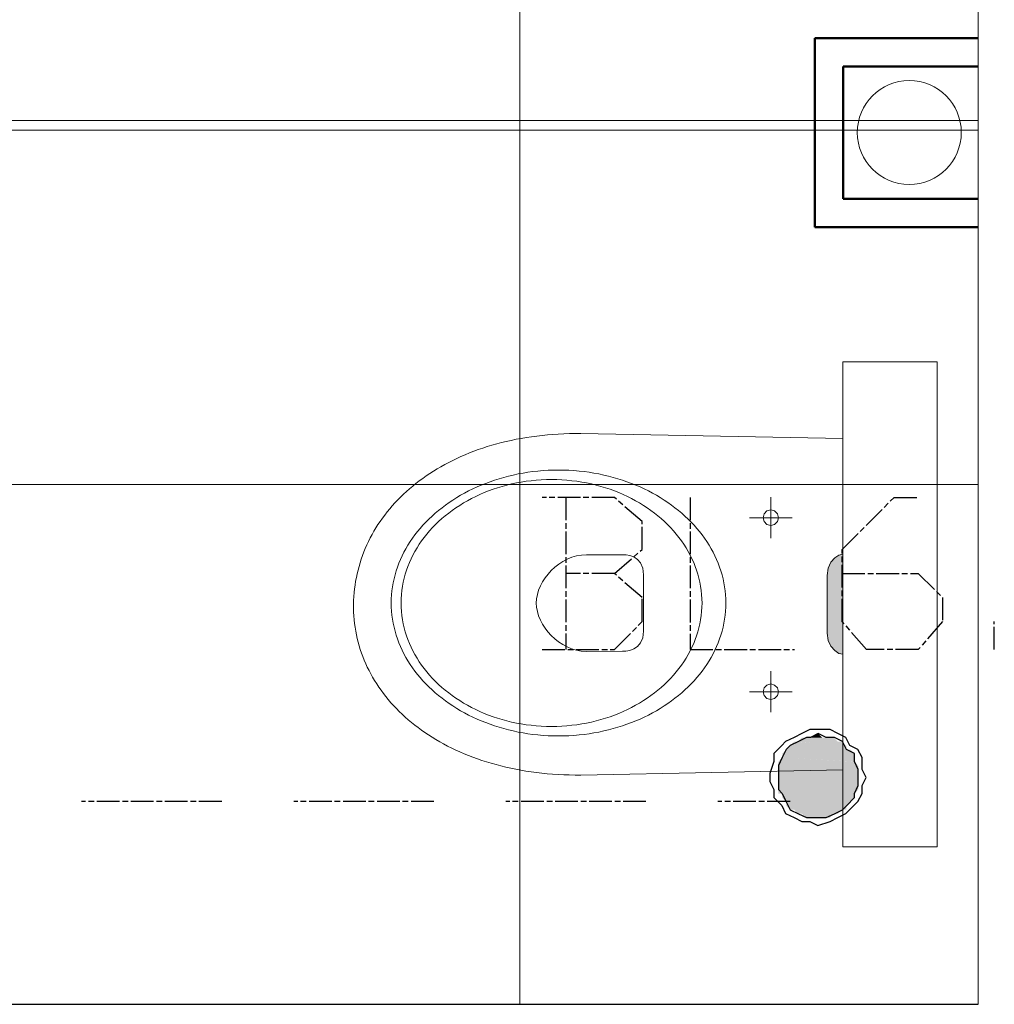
# Model space of a CAD drawing. Header units: millimetres. Extents: x -523 to 1404227, y -783705 to 1038705.
# Tile 471 of 508: x 909669 to 910700, y 219430 to 220472. Entities that reach past the tile are written whole.
import ezdxf

# ---------------------------------------------------------------- set-up
doc = ezdxf.new("R2010")
doc.units = ezdxf.units.MM
doc.linetypes.add('ACAD_ISO08W100', pattern=[36, 24, -3, 6, -3])
doc.layers.add('!!ELEKTRYKA', color=7, linetype='Continuous')

msp = doc.modelspace()

# ---------------------------------------------------------------- hatches: boundary and pattern name
at = {"layer": '!!ELEKTRYKA', "lineweight": 18}
h = msp.add_hatch(color=252, dxfattribs=at)
h.dxf.hatch_style = 1
h.paths.add_polyline_path([(910522.98, 219822.77), (910524.07, 219815.05), (910526.92, 219808.84), (910530.86, 219804.24), (910535.24, 219801.38), (910539.39, 219800.37), (910539.39, 219906.31), (910535.24, 219905.29), (910530.86, 219902.43), (910526.92, 219897.84), (910524.07, 219891.62), (910522.98, 219883.9)])

# ---------------------------------------------------------------- linework, layer by layer
at = {"layer": '!!ELEKTRYKA', "color": 252, "lineweight": 15, "ltscale": 15}
for p, q in [((910197.7, 221290.06), (910197.7, 219430.06)), ((910682.7, 219980.06), (906932.7, 219980.06))]:
    msp.add_line(p, q, dxfattribs=at)
at = {"layer": '!!ELEKTRYKA', "color": 252, "lineweight": 20}
for p, q in [((910682.7, 221290.06), (910682.7, 219430.06)), ((910682.7, 220365.06), (909392.7, 220365.06)), ((910682.7, 220355.06), (909392.7, 220355.06))]:
    msp.add_line(p, q, dxfattribs=at)
at = {"layer": '!!ELEKTRYKA', "color": 252, "lineweight": 50}
for p, q in [((910682.7, 220452.4), (910509.8, 220452.4)), ((910509.8, 220452.4), (910509.8, 220252.4)), ((910682.7, 220422.4), (910539.8, 220422.4)), ((910539.8, 220422.4), (910539.8, 220282.4)), ((910682.7, 220282.4), (910539.8, 220282.4)), ((910682.7, 220252.4), (910509.8, 220252.4))]:
    msp.add_line(p, q, dxfattribs=at)
at = {"layer": '!!ELEKTRYKA', "color": 252, "lineweight": 18}
for p, q in [((910539.39, 220109.95), (910539.39, 219596.73)), ((910539.39, 220109.95), (910639.39, 220109.95)), ((910639.39, 220109.95), (910639.39, 219596.73)), ((910539.39, 219596.73), (910639.39, 219596.73))]:
    msp.add_line(p, q, dxfattribs=at)
at = {"layer": '!!ELEKTRYKA', "color": 252, "lineweight": 13}
for p, q in [((910226.99, 220032.55), (910221.32, 220031.98)), ((910232.71, 220033.03), (910226.99, 220032.55)), ((910238.51, 220033.42), (910232.71, 220033.03)), ((910244.36, 220033.71), (910238.51, 220033.42)), ((910250.28, 220033.92), (910244.36, 220033.71)), ((910256.26, 220034.03), (910250.28, 220033.92)), ((910262.3, 220034.04), (910256.26, 220034.03)), ((910539.41, 220028.56), (910262.3, 220034.04)), ((910173.36, 220022.98), (910168.38, 220021.57)), ((910178.42, 220024.31), (910173.36, 220022.98)), ((910183.54, 220025.56), (910178.42, 220024.31)), ((910188.73, 220026.73), (910183.54, 220025.56)), ((910194, 220027.82), (910188.73, 220026.73)), ((910199.33, 220028.82), (910194, 220027.82)), ((910204.73, 220029.74), (910199.33, 220028.82)), ((910210.19, 220030.57), (910204.73, 220029.74)), ((910215.73, 220031.32), (910210.19, 220030.57)), ((910221.32, 220031.98), (910215.73, 220031.32)), ((910140, 220011.5), (910135.53, 220009.56)), ((910144.55, 220013.36), (910140, 220011.5)), ((910149.17, 220015.15), (910144.55, 220013.36)), ((910153.86, 220016.87), (910149.17, 220015.15)), ((910158.63, 220018.51), (910153.86, 220016.87)), ((910163.47, 220020.08), (910158.63, 220018.51)), ((910168.38, 220021.57), (910163.47, 220020.08)), ((910118.42, 220001.12), (910114.34, 219998.84)), ((910122.58, 220003.33), (910118.42, 220001.12)), ((910126.82, 220005.48), (910122.58, 220003.33)), ((910131.14, 220007.55), (910126.82, 220005.48)), ((910135.53, 220009.56), (910131.14, 220007.55)), ((910102.57, 219991.62), (910098.8, 219989.08)), ((910106.41, 219994.09), (910102.57, 219991.62)), ((910110.33, 219996.5), (910106.41, 219994.09)), ((910114.34, 219998.84), (910110.33, 219996.5)), ((910190.96, 219990.04), (910196.06, 219991.12)), ((910196.06, 219991.12), (910201.22, 219992.07)), ((910201.22, 219992.07), (910206.44, 219992.91)), ((910206.44, 219992.91), (910211.71, 219993.62)), ((910211.71, 219993.62), (910217.02, 219994.21)), ((910217.02, 219994.21), (910222.39, 219994.67)), ((910222.39, 219994.67), (910227.8, 219995)), ((910227.8, 219995), (910233.26, 219995.2)), ((910233.26, 219995.2), (910238.76, 219995.27)), ((910238.76, 219995.27), (910238.76, 219995.32)), ((910238.76, 219995.27), (910244.25, 219995.2)), ((910244.25, 219995.2), (910249.71, 219995)), ((910249.71, 219995), (910255.12, 219994.67)), ((910255.12, 219994.67), (910260.49, 219994.21)), ((910260.49, 219994.21), (910265.81, 219993.62)), ((910265.81, 219993.62), (910271.08, 219992.91)), ((910271.08, 219992.91), (910276.29, 219992.07)), ((910276.29, 219992.07), (910281.45, 219991.12)), ((910281.45, 219991.12), (910286.55, 219990.04)), ((910088.01, 219981.12), (910084.57, 219978.35)), ((910091.52, 219983.83), (910088.01, 219981.12)), ((910095.12, 219986.49), (910091.52, 219983.83)), ((910098.8, 219989.08), (910095.12, 219986.49)), ((910157.1, 219979.34), (910161.72, 219981.19)), ((910161.72, 219981.19), (910166.42, 219982.94)), ((910166.42, 219982.94), (910171.19, 219984.59)), ((910171.19, 219984.59), (910176.04, 219986.12)), ((910176.04, 219986.12), (910180.95, 219987.54)), ((910180.95, 219987.54), (910185.92, 219988.85)), ((910184.14, 219979.34), (910189.15, 219980.54)), ((910185.92, 219988.85), (910190.96, 219990.04)), ((910189.15, 219980.54), (910194.23, 219981.62)), ((910194.23, 219981.62), (910199.37, 219982.56)), ((910199.37, 219982.56), (910204.57, 219983.37)), ((910204.57, 219983.37), (910209.83, 219984.03)), ((910209.83, 219984.03), (910215.15, 219984.55)), ((910215.15, 219984.55), (910220.51, 219984.92)), ((910220.51, 219984.92), (910225.92, 219985.15)), ((910225.92, 219985.15), (910231.38, 219985.22)), ((910231.38, 219985.22), (910231.38, 219985.27)), ((910231.38, 219985.22), (910236.84, 219985.15)), ((910236.84, 219985.15), (910242.25, 219984.92)), ((910242.25, 219984.92), (910247.61, 219984.55)), ((910247.61, 219984.55), (910252.93, 219984.03)), ((910252.93, 219984.03), (910258.19, 219983.37)), ((910258.19, 219983.37), (910263.39, 219982.56)), ((910263.39, 219982.56), (910268.53, 219981.62)), ((910268.53, 219981.62), (910273.61, 219980.54)), ((910273.61, 219980.54), (910278.62, 219979.34)), ((910286.55, 219990.04), (910291.59, 219988.85)), ((910291.59, 219988.85), (910296.57, 219987.54)), ((910296.57, 219987.54), (910301.48, 219986.12)), ((910301.48, 219986.12), (910306.32, 219984.59)), ((910306.32, 219984.59), (910311.09, 219982.94)), ((910311.09, 219982.94), (910315.79, 219981.19)), ((910315.79, 219981.19), (910320.42, 219979.34)), ((910077.96, 219972.64), (910074.78, 219969.7)), ((910081.22, 219975.52), (910077.96, 219972.64)), ((910084.57, 219978.35), (910081.22, 219975.52)), ((910135.2, 219968.55), (910139.41, 219970.91)), ((910139.41, 219970.91), (910143.71, 219973.16)), ((910143.71, 219973.16), (910148.09, 219975.32)), ((910148.09, 219975.32), (910152.55, 219977.38)), ((910152.55, 219977.38), (910157.1, 219979.34)), ((910155.62, 219969.42), (910160.17, 219971.38)), ((910160.17, 219971.38), (910164.81, 219973.22)), ((910164.81, 219973.22), (910169.53, 219974.93)), ((910169.53, 219974.93), (910174.33, 219976.53)), ((910174.33, 219976.53), (910179.2, 219978)), ((910179.2, 219978), (910184.14, 219979.34)), ((910278.62, 219979.34), (910283.56, 219978)), ((910283.56, 219978), (910288.44, 219976.53)), ((910288.44, 219976.53), (910293.23, 219974.93)), ((910293.23, 219974.93), (910297.95, 219973.22)), ((910297.95, 219973.22), (910302.59, 219971.38)), ((910302.59, 219971.38), (910307.14, 219969.42)), ((910320.42, 219979.34), (910324.96, 219977.38)), ((910324.96, 219977.38), (910329.43, 219975.32)), ((910329.43, 219975.32), (910333.81, 219973.16)), ((910333.81, 219973.16), (910338.11, 219970.91)), ((910338.11, 219970.91), (910342.31, 219968.55)), ((910065.76, 219960.57), (910062.93, 219957.42)), ((910068.68, 219963.66), (910065.76, 219960.57)), ((910071.69, 219966.71), (910068.68, 219963.66)), ((910074.78, 219969.7), (910071.69, 219966.71)), ((910119.3, 219958.23), (910123.13, 219960.94)), ((910123.13, 219960.94), (910127.06, 219963.57)), ((910127.06, 219963.57), (910131.08, 219966.11)), ((910131.08, 219966.11), (910135.2, 219968.55)), ((910134.22, 219957.95), (910138.31, 219960.46)), ((910138.31, 219960.46), (910142.5, 219962.87)), ((910142.5, 219962.87), (910146.78, 219965.17)), ((910146.78, 219965.17), (910151.16, 219967.35)), ((910151.16, 219967.35), (910155.62, 219969.42)), ((910307.14, 219969.42), (910311.61, 219967.35)), ((910311.61, 219967.35), (910315.98, 219965.17)), ((910315.98, 219965.17), (910320.26, 219962.87)), ((910320.26, 219962.87), (910324.45, 219960.46)), ((910324.45, 219960.46), (910328.54, 219957.95)), ((910342.31, 219968.55), (910346.43, 219966.11)), ((910346.43, 219966.11), (910350.46, 219963.57)), ((910350.46, 219963.57), (910354.39, 219960.94)), ((910354.39, 219960.94), (910358.22, 219958.23)), ((910463.23, 219923.11), (910463.23, 219966.74)), ((910057.54, 219950.98), (910054.98, 219947.69)), ((910060.19, 219954.23), (910057.54, 219950.98)), ((910062.93, 219957.42), (910060.19, 219954.23)), ((910105, 219946.53), (910108.41, 219949.58)), ((910108.41, 219949.58), (910111.94, 219952.54)), ((910111.94, 219952.54), (910115.56, 219955.43)), ((910115.56, 219955.43), (910119.3, 219958.23)), ((910118.93, 219946.9), (910122.59, 219949.81)), ((910122.59, 219949.81), (910126.36, 219952.62)), ((910126.36, 219952.62), (910130.24, 219955.34)), ((910130.24, 219955.34), (910134.22, 219957.95)), ((910328.54, 219957.95), (910332.52, 219955.34)), ((910332.52, 219955.34), (910336.4, 219952.62)), ((910336.4, 219952.62), (910340.17, 219949.81)), ((910340.17, 219949.81), (910343.83, 219946.9)), ((910358.22, 219958.23), (910361.95, 219955.43)), ((910361.95, 219955.43), (910365.58, 219952.54)), ((910365.58, 219952.54), (910369.1, 219949.58)), ((910369.1, 219949.58), (910372.52, 219946.53)), ((910456.17, 219949.05), (910455.05, 219944.92)), ((910459.11, 219951.99), (910456.17, 219949.05)), ((910463.23, 219953.11), (910459.11, 219951.99)), ((910467.36, 219951.99), (910463.23, 219953.11)), ((910470.29, 219949.05), (910467.36, 219951.99)), ((910471.41, 219944.92), (910470.29, 219949.05)), ((910050.12, 219940.98), (910047.83, 219937.55)), ((910052.5, 219944.36), (910050.12, 219940.98)), ((910054.98, 219947.69), (910052.5, 219944.36)), ((910095.42, 219936.94), (910098.5, 219940.21)), ((910098.5, 219940.21), (910101.69, 219943.41)), ((910101.69, 219943.41), (910105, 219946.53)), ((910108.64, 219937.62), (910111.95, 219940.8)), ((910111.95, 219940.8), (910115.38, 219943.9)), ((910115.38, 219943.9), (910118.93, 219946.9)), ((910343.83, 219946.9), (910347.38, 219943.9)), ((910347.38, 219943.9), (910350.81, 219940.8)), ((910350.81, 219940.8), (910354.12, 219937.62)), ((910372.52, 219946.53), (910375.82, 219943.41)), ((910375.82, 219943.41), (910379.02, 219940.21)), ((910379.02, 219940.21), (910382.09, 219936.94)), ((910440.71, 219944.92), (910485.75, 219944.92)), ((910455.05, 219944.92), (910456.17, 219940.8)), ((910456.17, 219940.8), (910459.11, 219937.86)), ((910467.36, 219937.86), (910470.29, 219940.8)), ((910470.29, 219940.8), (910471.41, 219944.92)), ((910043.53, 219930.58), (910041.52, 219927.03)), ((910045.64, 219934.08), (910043.53, 219930.58)), ((910047.83, 219937.55), (910045.64, 219934.08)), ((910086.91, 219926.7), (910089.62, 219930.18)), ((910089.62, 219930.18), (910092.46, 219933.59)), ((910092.46, 219933.59), (910095.42, 219936.94)), ((910099.47, 219927.56), (910102.4, 219931)), ((910102.4, 219931), (910105.46, 219934.35)), ((910105.46, 219934.35), (910108.64, 219937.62)), ((910354.12, 219937.62), (910357.3, 219934.35)), ((910357.3, 219934.35), (910360.36, 219931)), ((910360.36, 219931), (910363.3, 219927.56)), ((910382.09, 219936.94), (910385.05, 219933.59)), ((910385.05, 219933.59), (910387.89, 219930.18)), ((910387.89, 219930.18), (910390.61, 219926.7)), ((910459.11, 219937.86), (910463.23, 219936.74)), ((910463.23, 219936.74), (910467.36, 219937.86)), ((910037.79, 219919.81), (910036.06, 219916.14)), ((910039.61, 219923.44), (910037.79, 219919.81)), ((910041.52, 219927.03), (910039.61, 219923.44)), ((910079.52, 219915.86), (910081.85, 219919.53)), ((910081.85, 219919.53), (910084.31, 219923.15)), ((910084.31, 219923.15), (910086.91, 219926.7)), ((910091.48, 219916.79), (910094, 219920.46)), ((910094, 219920.46), (910096.67, 219924.05)), ((910096.67, 219924.05), (910099.47, 219927.56)), ((910363.3, 219927.56), (910366.09, 219924.05)), ((910366.09, 219924.05), (910368.76, 219920.46)), ((910368.76, 219920.46), (910371.28, 219916.79)), ((910390.61, 219926.7), (910393.2, 219923.15)), ((910393.2, 219923.15), (910395.66, 219919.53)), ((910395.66, 219919.53), (910398, 219915.86)), ((910032.9, 219908.7), (910031.46, 219904.93)), ((910034.43, 219912.44), (910032.9, 219908.7)), ((910036.06, 219916.14), (910034.43, 219912.44)), ((910073.32, 219904.48), (910075.25, 219908.33)), ((910075.25, 219908.33), (910077.32, 219912.12)), ((910077.32, 219912.12), (910079.52, 219915.86)), ((910084.76, 219905.38), (910086.85, 219909.25)), ((910086.85, 219909.25), (910089.09, 219913.06)), ((910089.09, 219913.06), (910091.48, 219916.79)), ((910371.28, 219916.79), (910373.67, 219913.06)), ((910373.67, 219913.06), (910375.91, 219909.25)), ((910375.91, 219909.25), (910378, 219905.38)), ((910398, 219915.86), (910400.2, 219912.12)), ((910400.2, 219912.12), (910402.26, 219908.33)), ((910402.26, 219908.33), (910404.19, 219904.48)), ((910028.89, 219897.29), (910027.75, 219893.43)), ((910030.13, 219901.13), (910028.89, 219897.29)), ((910031.46, 219904.93), (910030.13, 219901.13)), ((910069.89, 219896.62), (910071.53, 219900.58)), ((910071.53, 219900.58), (910073.32, 219904.48)), ((910079.4, 219893.39), (910081.03, 219897.45)), ((910081.03, 219897.45), (910082.82, 219901.45)), ((910082.82, 219901.45), (910084.76, 219905.38)), ((910239.02, 219895.82), (910243.39, 219898.66)), ((910243.39, 219898.66), (910248.01, 219901.08)), ((910248.01, 219901.08), (910252.83, 219903.04)), ((910252.83, 219903.04), (910257.83, 219904.5)), ((910257.83, 219904.5), (910262.98, 219905.4)), ((910262.98, 219905.4), (910268.25, 219905.71)), ((910268.25, 219905.71), (910306.67, 219905.71)), ((910306.67, 219905.71), (910310.19, 219905.55)), ((910310.19, 219905.55), (910314.22, 219904.83)), ((910314.22, 219904.83), (910318.39, 219903.33)), ((910318.39, 219903.33), (910322.31, 219900.8)), ((910322.31, 219900.8), (910325.58, 219896.99)), ((910325.58, 219896.99), (910327.83, 219891.66)), ((910378, 219905.38), (910379.94, 219901.45)), ((910379.94, 219901.45), (910381.73, 219897.45)), ((910381.73, 219897.45), (910383.36, 219893.39)), ((910404.19, 219904.48), (910405.98, 219900.58)), ((910405.98, 219900.58), (910407.63, 219896.62)), ((910524.07, 219891.62), (910526.92, 219897.84)), ((910526.92, 219897.84), (910530.86, 219902.43)), ((910530.86, 219902.43), (910535.24, 219905.29)), ((910535.24, 219905.29), (910539.39, 219906.31)), ((910026.71, 219889.53), (910025.77, 219885.6)), ((910027.75, 219893.43), (910026.71, 219889.53)), ((910065.83, 219884.46), (910067.03, 219888.56)), ((910067.03, 219888.56), (910068.39, 219892.62)), ((910068.39, 219892.62), (910069.89, 219896.62)), ((910076.61, 219885.11), (910077.92, 219889.28)), ((910077.92, 219889.28), (910079.4, 219893.39)), ((910227.66, 219885.28), (910231.12, 219889.09)), ((910231.12, 219889.09), (910234.92, 219892.62)), ((910234.92, 219892.62), (910239.02, 219895.82)), ((910327.83, 219891.66), (910328.67, 219884.57)), ((910383.36, 219893.39), (910384.84, 219889.28)), ((910384.84, 219889.28), (910386.15, 219885.11)), ((910407.63, 219896.62), (910409.13, 219892.62)), ((910409.13, 219892.62), (910410.48, 219888.56)), ((910410.48, 219888.56), (910411.69, 219884.46)), ((910522.98, 219883.9), (910524.07, 219891.62)), ((910024.2, 219877.67), (910023.57, 219873.67)), ((910024.93, 219881.65), (910024.2, 219877.67)), ((910025.77, 219885.6), (910024.93, 219881.65)), ((910063.14, 219871.9), (910063.88, 219876.13)), ((910063.88, 219876.13), (910064.78, 219880.32)), ((910064.78, 219880.32), (910065.83, 219884.46)), ((910073.68, 219872.31), (910074.48, 219876.63)), ((910074.48, 219876.63), (910075.46, 219880.9)), ((910075.46, 219880.9), (910076.61, 219885.11)), ((910219.56, 219872.63), (910221.84, 219877)), ((910221.84, 219877), (910224.55, 219881.24)), ((910224.55, 219881.24), (910227.66, 219885.28)), ((910328.67, 219884.57), (910328.67, 219884.62)), ((910328.67, 219884.57), (910328.67, 219852.31)), ((910386.15, 219885.11), (910387.3, 219880.9)), ((910387.3, 219880.9), (910388.27, 219876.63)), ((910388.27, 219876.63), (910389.08, 219872.31)), ((910411.69, 219884.46), (910412.74, 219880.32)), ((910412.74, 219880.32), (910413.63, 219876.13)), ((910413.63, 219876.13), (910414.37, 219871.9)), ((910522.98, 219883.9), (910522.98, 219822.77)), ((910022.61, 219865.58), (910022.29, 219861.51)), ((910023.04, 219869.64), (910022.61, 219865.58)), ((910023.57, 219873.67), (910023.04, 219869.64)), ((910062.15, 219863.34), (910062.56, 219867.64)), ((910062.56, 219867.64), (910063.14, 219871.9)), ((910072.59, 219863.55), (910073.04, 219867.95)), ((910073.04, 219867.95), (910073.68, 219872.31)), ((910216.38, 219863.63), (910217.72, 219868.16)), ((910217.72, 219868.16), (910219.56, 219872.63)), ((910389.08, 219872.31), (910389.72, 219867.95)), ((910389.72, 219867.95), (910390.17, 219863.55)), ((910414.37, 219871.9), (910414.95, 219867.64)), ((910414.95, 219867.64), (910415.37, 219863.34)), ((910022.07, 219857.41), (910021.96, 219853.29)), ((910022.29, 219861.51), (910022.07, 219857.41)), ((910061.81, 219854.63), (910061.9, 219859)), ((910061.9, 219859), (910062.15, 219863.34)), ((910072.22, 219854.63), (910072.31, 219859.11)), ((910072.31, 219859.11), (910072.59, 219863.55)), ((910215.27, 219854.6), (910215.55, 219859.1)), ((910215.55, 219859.1), (910216.38, 219863.63)), ((910390.17, 219863.55), (910390.45, 219859.11)), ((910390.45, 219859.11), (910390.54, 219854.63)), ((910415.37, 219863.34), (910415.62, 219859)), ((910415.62, 219859), (910415.7, 219854.63)), ((910021.96, 219853.29), (910021.96, 219849.18)), ((910021.96, 219849.18), (910022.07, 219845.08)), ((910022.07, 219845.08), (910022.29, 219841)), ((910061.81, 219854.63), (910061.81, 219854.68)), ((910061.9, 219850.26), (910061.81, 219854.63)), ((910062.15, 219845.93), (910061.9, 219850.26)), ((910062.56, 219841.62), (910062.15, 219845.93)), ((910072.22, 219854.63), (910072.22, 219854.68)), ((910072.31, 219850.16), (910072.22, 219854.63)), ((910072.59, 219845.71), (910072.31, 219850.16)), ((910073.04, 219841.31), (910072.59, 219845.71)), ((910215.55, 219850.11), (910215.27, 219854.6)), ((910216.37, 219845.58), (910215.55, 219850.11)), ((910217.71, 219841.06), (910216.37, 219845.58)), ((910328.67, 219852.31), (910328.67, 219824.76)), ((910390.17, 219845.71), (910389.72, 219841.31)), ((910390.45, 219850.16), (910390.17, 219845.71)), ((910390.54, 219854.63), (910390.45, 219850.16)), ((910390.54, 219854.63), (910390.54, 219854.68)), ((910415.37, 219845.93), (910414.95, 219841.62)), ((910415.62, 219850.26), (910415.37, 219845.93)), ((910415.7, 219854.63), (910415.62, 219850.26)), ((910022.29, 219841), (910022.62, 219836.95)), ((910022.62, 219836.95), (910023.06, 219832.92)), ((910063.14, 219837.36), (910062.56, 219841.62)), ((910063.88, 219833.13), (910063.14, 219837.36)), ((910073.68, 219836.95), (910073.04, 219841.31)), ((910074.48, 219832.64), (910073.68, 219836.95)), ((910219.54, 219836.6), (910217.71, 219841.06)), ((910221.81, 219832.23), (910219.54, 219836.6)), ((910389.08, 219836.95), (910388.27, 219832.64)), ((910389.72, 219841.31), (910389.08, 219836.95)), ((910414.37, 219837.36), (910413.63, 219833.13)), ((910414.95, 219841.62), (910414.37, 219837.36)), ((910023.06, 219832.92), (910023.6, 219828.91)), ((910023.6, 219828.91), (910024.25, 219824.94)), ((910024.25, 219824.94), (910025.01, 219820.98)), ((910064.78, 219828.94), (910063.88, 219833.13)), ((910065.83, 219824.8), (910064.78, 219828.94)), ((910067.03, 219820.7), (910065.83, 219824.8)), ((910075.46, 219828.37), (910074.48, 219832.64)), ((910076.61, 219824.15), (910075.46, 219828.37)), ((910077.92, 219819.98), (910076.61, 219824.15)), ((910224.51, 219828.01), (910221.81, 219832.23)), ((910227.6, 219823.98), (910224.51, 219828.01)), ((910231.05, 219820.18), (910227.6, 219823.98)), ((910328.67, 219824.76), (910327.83, 219817.67)), ((910386.15, 219824.15), (910384.84, 219819.98)), ((910387.3, 219828.37), (910386.15, 219824.15)), ((910388.27, 219832.64), (910387.3, 219828.37)), ((910411.69, 219824.8), (910410.48, 219820.7)), ((910412.74, 219828.94), (910411.69, 219824.8)), ((910413.63, 219833.13), (910412.74, 219828.94)), ((910025.01, 219820.98), (910025.88, 219817.06)), ((910025.88, 219817.06), (910026.85, 219813.16)), ((910068.39, 219816.65), (910067.03, 219820.7)), ((910069.89, 219812.64), (910068.39, 219816.65)), ((910079.4, 219815.87), (910077.92, 219819.98)), ((910081.03, 219811.82), (910079.4, 219815.87)), ((910234.83, 219816.65), (910231.05, 219820.18)), ((910238.91, 219813.45), (910234.83, 219816.65)), ((910327.83, 219817.67), (910325.58, 219812.35)), ((910383.36, 219815.87), (910381.73, 219811.82)), ((910384.84, 219819.98), (910383.36, 219815.87)), ((910409.13, 219816.65), (910407.63, 219812.64)), ((910410.48, 219820.7), (910409.13, 219816.65)), ((910522.98, 219822.77), (910524.07, 219815.05)), ((910524.07, 219815.05), (910526.92, 219808.84)), ((910026.85, 219813.16), (910027.93, 219809.29)), ((910027.93, 219809.29), (910029.1, 219805.46)), ((910029.1, 219805.46), (910030.39, 219801.66)), ((910071.53, 219808.68), (910069.89, 219812.64)), ((910073.32, 219804.78), (910071.53, 219808.68)), ((910075.25, 219800.93), (910073.32, 219804.78)), ((910082.82, 219807.82), (910081.03, 219811.82)), ((910084.76, 219803.88), (910082.82, 219807.82)), ((910086.85, 219800.01), (910084.76, 219803.88)), ((910243.26, 219810.61), (910238.91, 219813.45)), ((910247.85, 219808.19), (910243.26, 219810.61)), ((910252.64, 219806.22), (910247.85, 219808.19)), ((910257.62, 219804.75), (910252.64, 219806.22)), ((910262.74, 219803.83), (910257.62, 219804.75)), ((910267.97, 219803.49), (910262.74, 219803.83)), ((910306.47, 219803.63), (910267.97, 219803.49)), ((910310.06, 219803.79), (910306.47, 219803.63)), ((910314.15, 219804.5), (910310.06, 219803.79)), ((910318.35, 219806), (910314.15, 219804.5)), ((910322.29, 219808.54), (910318.35, 219806)), ((910325.58, 219812.35), (910322.29, 219808.54)), ((910378, 219803.88), (910375.91, 219800.01)), ((910379.94, 219807.82), (910378, 219803.88)), ((910381.73, 219811.82), (910379.94, 219807.82)), ((910404.19, 219804.78), (910402.26, 219800.93)), ((910405.98, 219808.68), (910404.19, 219804.78)), ((910407.63, 219812.64), (910405.98, 219808.68)), ((910526.92, 219808.84), (910530.86, 219804.24)), ((910530.86, 219804.24), (910535.24, 219801.38)), ((910030.39, 219801.66), (910031.77, 219797.89)), ((910031.77, 219797.89), (910033.26, 219794.15)), ((910033.26, 219794.15), (910034.84, 219790.45)), ((910077.32, 219797.14), (910075.25, 219800.93)), ((910079.52, 219793.4), (910077.32, 219797.14)), ((910081.85, 219789.73), (910079.52, 219793.4)), ((910089.09, 219796.21), (910086.85, 219800.01)), ((910091.48, 219792.47), (910089.09, 219796.21)), ((910373.67, 219796.21), (910371.28, 219792.47)), ((910375.91, 219800.01), (910373.67, 219796.21)), ((910398, 219793.4), (910395.66, 219789.73)), ((910400.2, 219797.14), (910398, 219793.4)), ((910402.26, 219800.93), (910400.2, 219797.14)), ((910535.24, 219801.38), (910539.39, 219800.37)), ((910034.84, 219790.45), (910036.53, 219786.78)), ((910036.53, 219786.78), (910038.32, 219783.16)), ((910038.32, 219783.16), (910040.2, 219779.57)), ((910084.31, 219786.12), (910081.85, 219789.73)), ((910086.91, 219782.57), (910084.31, 219786.12)), ((910089.62, 219779.09), (910086.91, 219782.57)), ((910094, 219788.81), (910091.48, 219792.47)), ((910096.67, 219785.22), (910094, 219788.81)), ((910099.47, 219781.7), (910096.67, 219785.22)), ((910366.09, 219785.22), (910363.3, 219781.7)), ((910368.76, 219788.81), (910366.09, 219785.22)), ((910371.28, 219792.47), (910368.76, 219788.81)), ((910390.61, 219782.57), (910387.89, 219779.09)), ((910393.2, 219786.12), (910390.61, 219782.57)), ((910395.66, 219789.73), (910393.2, 219786.12)), ((910463.23, 219739), (910463.23, 219782.63)), ((910040.2, 219779.57), (910042.18, 219776.02)), ((910042.18, 219776.02), (910044.26, 219772.51)), ((910044.26, 219772.51), (910046.44, 219769.04)), ((910092.46, 219775.67), (910089.62, 219779.09)), ((910095.42, 219772.33), (910092.46, 219775.67)), ((910098.5, 219769.05), (910095.42, 219772.33)), ((910102.4, 219778.27), (910099.47, 219781.7)), ((910105.46, 219774.92), (910102.4, 219778.27)), ((910108.64, 219771.65), (910105.46, 219774.92)), ((910357.3, 219774.92), (910354.12, 219771.65)), ((910360.36, 219778.27), (910357.3, 219774.92)), ((910363.3, 219781.7), (910360.36, 219778.27)), ((910382.09, 219772.33), (910379.02, 219769.05)), ((910385.05, 219775.67), (910382.09, 219772.33)), ((910387.89, 219779.09), (910385.05, 219775.67)), ((910046.44, 219769.04), (910048.71, 219765.62)), ((910048.71, 219765.62), (910051.08, 219762.24)), ((910051.08, 219762.24), (910053.54, 219758.9)), ((910101.69, 219765.85), (910098.5, 219769.05)), ((910105, 219762.73), (910101.69, 219765.85)), ((910108.41, 219759.68), (910105, 219762.73)), ((910111.95, 219768.46), (910108.64, 219771.65)), ((910115.38, 219765.37), (910111.95, 219768.46)), ((910118.93, 219762.37), (910115.38, 219765.37)), ((910122.59, 219759.46), (910118.93, 219762.37)), ((910343.83, 219762.37), (910340.17, 219759.46)), ((910347.38, 219765.37), (910343.83, 219762.37)), ((910350.81, 219768.46), (910347.38, 219765.37)), ((910354.12, 219771.65), (910350.81, 219768.46)), ((910372.52, 219762.73), (910369.1, 219759.68)), ((910375.82, 219765.85), (910372.52, 219762.73)), ((910379.02, 219769.05), (910375.82, 219765.85)), ((910456.17, 219764.94), (910455.05, 219760.82)), ((910459.11, 219767.88), (910456.17, 219764.94)), ((910463.23, 219769), (910459.11, 219767.88)), ((910467.36, 219767.88), (910463.23, 219769)), ((910470.29, 219764.94), (910467.36, 219767.88)), ((910471.41, 219760.82), (910470.29, 219764.94)), ((910053.54, 219758.9), (910056.1, 219755.62)), ((910056.1, 219755.62), (910058.75, 219752.37)), ((910058.75, 219752.37), (910061.49, 219749.18)), ((910111.94, 219756.72), (910108.41, 219759.68)), ((910115.56, 219753.83), (910111.94, 219756.72)), ((910119.3, 219751.03), (910115.56, 219753.83)), ((910123.13, 219748.32), (910119.3, 219751.03)), ((910126.36, 219756.64), (910122.59, 219759.46)), ((910130.24, 219753.93), (910126.36, 219756.64)), ((910134.22, 219751.31), (910130.24, 219753.93)), ((910138.31, 219748.8), (910134.22, 219751.31)), ((910328.54, 219751.31), (910324.45, 219748.8)), ((910332.52, 219753.93), (910328.54, 219751.31)), ((910336.4, 219756.64), (910332.52, 219753.93)), ((910340.17, 219759.46), (910336.4, 219756.64)), ((910358.22, 219751.03), (910354.39, 219748.32)), ((910361.95, 219753.83), (910358.22, 219751.03)), ((910365.58, 219756.72), (910361.95, 219753.83)), ((910369.1, 219759.68), (910365.58, 219756.72)), ((910440.71, 219760.82), (910485.75, 219760.82)), ((910455.05, 219760.82), (910456.17, 219756.69)), ((910456.17, 219756.69), (910459.11, 219753.75)), ((910459.11, 219753.75), (910463.23, 219752.63)), ((910463.23, 219752.63), (910467.36, 219753.75)), ((910467.36, 219753.75), (910470.29, 219756.69)), ((910470.29, 219756.69), (910471.41, 219760.82)), ((910061.49, 219749.18), (910064.32, 219746.03)), ((910064.32, 219746.03), (910067.24, 219742.94)), ((910067.24, 219742.94), (910070.25, 219739.9)), ((910127.06, 219745.69), (910123.13, 219748.32)), ((910131.08, 219743.15), (910127.06, 219745.69)), ((910135.2, 219740.71), (910131.08, 219743.15)), ((910139.41, 219738.36), (910135.2, 219740.71)), ((910142.5, 219746.4), (910138.31, 219748.8)), ((910146.78, 219744.1), (910142.5, 219746.4)), ((910151.16, 219741.92), (910146.78, 219744.1)), ((910155.62, 219739.84), (910151.16, 219741.92)), ((910311.61, 219741.92), (910307.14, 219739.84)), ((910315.98, 219744.1), (910311.61, 219741.92)), ((910320.26, 219746.4), (910315.98, 219744.1)), ((910324.45, 219748.8), (910320.26, 219746.4)), ((910342.31, 219740.71), (910338.11, 219738.36)), ((910346.43, 219743.15), (910342.31, 219740.71)), ((910350.46, 219745.69), (910346.43, 219743.15)), ((910354.39, 219748.32), (910350.46, 219745.69)), ((910070.25, 219739.9), (910073.36, 219736.91)), ((910073.36, 219736.91), (910076.55, 219733.97)), ((910076.55, 219733.97), (910079.82, 219731.09)), ((910079.82, 219731.09), (910083.19, 219728.26)), ((910143.71, 219736.1), (910139.41, 219738.36)), ((910148.09, 219733.94), (910143.71, 219736.1)), ((910152.55, 219731.88), (910148.09, 219733.94)), ((910157.1, 219729.92), (910152.55, 219731.88)), ((910160.17, 219737.89), (910155.62, 219739.84)), ((910164.81, 219736.05), (910160.17, 219737.89)), ((910169.53, 219734.33), (910164.81, 219736.05)), ((910174.33, 219732.74), (910169.53, 219734.33)), ((910179.2, 219731.27), (910174.33, 219732.74)), ((910184.14, 219729.93), (910179.2, 219731.27)), ((910283.56, 219731.27), (910278.62, 219729.93)), ((910288.44, 219732.74), (910283.56, 219731.27)), ((910293.23, 219734.33), (910288.44, 219732.74)), ((910297.95, 219736.05), (910293.23, 219734.33)), ((910302.59, 219737.89), (910297.95, 219736.05)), ((910307.14, 219739.84), (910302.59, 219737.89)), ((910324.96, 219731.88), (910320.42, 219729.92)), ((910329.43, 219733.94), (910324.96, 219731.88)), ((910333.81, 219736.1), (910329.43, 219733.94)), ((910338.11, 219738.36), (910333.81, 219736.1)), ((910083.19, 219728.26), (910086.64, 219725.49)), ((910086.64, 219725.49), (910090.18, 219722.77)), ((910090.18, 219722.77), (910093.8, 219720.12)), ((910093.8, 219720.12), (910097.51, 219717.53)), ((910161.72, 219728.07), (910157.1, 219729.92)), ((910166.42, 219726.32), (910161.72, 219728.07)), ((910171.19, 219724.68), (910166.42, 219726.32)), ((910176.04, 219723.14), (910171.19, 219724.68)), ((910180.95, 219721.72), (910176.04, 219723.14)), ((910185.92, 219720.41), (910180.95, 219721.72)), ((910189.15, 219728.72), (910184.14, 219729.93)), ((910190.96, 219719.22), (910185.92, 219720.41)), ((910194.23, 219727.64), (910189.15, 219728.72)), ((910199.37, 219726.7), (910194.23, 219727.64)), ((910204.57, 219725.9), (910199.37, 219726.7)), ((910209.83, 219725.24), (910204.57, 219725.9)), ((910215.15, 219724.72), (910209.83, 219725.24)), ((910220.51, 219724.35), (910215.15, 219724.72)), ((910225.92, 219724.12), (910220.51, 219724.35)), ((910231.38, 219724.04), (910225.92, 219724.12)), ((910236.84, 219724.12), (910231.38, 219724.04)), ((910231.38, 219724.04), (910231.38, 219724.09)), ((910242.25, 219724.35), (910236.84, 219724.12)), ((910247.61, 219724.72), (910242.25, 219724.35)), ((910252.93, 219725.24), (910247.61, 219724.72)), ((910258.19, 219725.9), (910252.93, 219725.24)), ((910263.39, 219726.7), (910258.19, 219725.9)), ((910268.53, 219727.64), (910263.39, 219726.7)), ((910273.61, 219728.72), (910268.53, 219727.64)), ((910278.62, 219729.93), (910273.61, 219728.72)), ((910291.59, 219720.41), (910286.55, 219719.22)), ((910296.57, 219721.72), (910291.59, 219720.41)), ((910301.48, 219723.14), (910296.57, 219721.72)), ((910306.32, 219724.68), (910301.48, 219723.14)), ((910311.09, 219726.32), (910306.32, 219724.68)), ((910315.79, 219728.07), (910311.09, 219726.32)), ((910320.42, 219729.92), (910315.79, 219728.07)), ((910097.51, 219717.53), (910101.3, 219714.99)), ((910101.3, 219714.99), (910105.17, 219712.52)), ((910105.17, 219712.52), (910109.12, 219710.11)), ((910109.12, 219710.11), (910113.16, 219707.77)), ((910196.06, 219718.15), (910190.96, 219719.22)), ((910201.22, 219717.19), (910196.06, 219718.15)), ((910206.44, 219716.35), (910201.22, 219717.19)), ((910211.71, 219715.64), (910206.44, 219716.35)), ((910217.02, 219715.05), (910211.71, 219715.64)), ((910222.39, 219714.59), (910217.02, 219715.05)), ((910227.8, 219714.26), (910222.39, 219714.59)), ((910233.26, 219714.06), (910227.8, 219714.26)), ((910238.76, 219714), (910233.26, 219714.06)), ((910244.25, 219714.06), (910238.76, 219714)), ((910249.71, 219714.26), (910244.25, 219714.06)), ((910255.12, 219714.59), (910249.71, 219714.26)), ((910260.49, 219715.05), (910255.12, 219714.59)), ((910265.81, 219715.64), (910260.49, 219715.05)), ((910271.08, 219716.35), (910265.81, 219715.64)), ((910276.29, 219717.19), (910271.08, 219716.35)), ((910281.45, 219718.15), (910276.29, 219717.19)), ((910286.55, 219719.22), (910281.45, 219718.15)), ((910113.16, 219707.77), (910117.28, 219705.49)), ((910117.28, 219705.49), (910121.47, 219703.28)), ((910121.47, 219703.28), (910125.75, 219701.14)), ((910125.75, 219701.14), (910130.1, 219699.06)), ((910130.1, 219699.06), (910134.53, 219697.05)), ((910134.53, 219697.05), (910139.04, 219695.12)), ((910139.04, 219695.12), (910143.62, 219693.25)), ((910143.62, 219693.25), (910148.28, 219691.46)), ((910148.28, 219691.46), (910153.02, 219689.74)), ((910153.02, 219689.74), (910157.83, 219688.1)), ((910157.83, 219688.1), (910162.71, 219686.53)), ((910162.71, 219686.53), (910167.66, 219685.04)), ((910167.66, 219685.04), (910172.69, 219683.63)), ((910172.69, 219683.63), (910177.79, 219682.3)), ((910177.79, 219682.3), (910182.96, 219681.05)), ((910182.96, 219681.05), (910188.2, 219679.88)), ((910188.2, 219679.88), (910193.5, 219678.79)), ((910193.5, 219678.79), (910198.88, 219677.78)), ((910198.88, 219677.78), (910204.32, 219676.86)), ((910204.32, 219676.86), (910209.83, 219676.03)), ((910209.83, 219676.03), (910215.4, 219675.28)), ((910215.4, 219675.28), (910221.05, 219674.62)), ((910221.05, 219674.62), (910226.75, 219674.05)), ((910226.75, 219674.05), (910232.52, 219673.57)), ((910232.52, 219673.57), (910238.35, 219673.18)), ((910238.35, 219673.18), (910244.25, 219672.88)), ((910244.25, 219672.88), (910250.2, 219672.67)), ((910250.2, 219672.67), (910256.22, 219672.56)), ((910256.22, 219672.56), (910262.3, 219672.55)), ((910262.3, 219672.55), (910539.39, 219678.02))]:
    msp.add_line(p, q, dxfattribs=at)
at = {"layer": '!!ELEKTRYKA', "color": 252}
msp.add_line((906932.7, 219430.06), (910682.7, 219430.06), dxfattribs=at)
at = {"layer": '!!ELEKTRYKA', "color": 5, "linetype": 'ACAD_ISO08W100', "lineweight": -3}
for points in [[(910297.9, 219885.79), (910327.15, 219911.16), (910327.15, 219940.83), (910297.9, 219966.2), (910221.49, 219966.2)], [(910246.33, 219966.27), (910246.33, 219805.38)], [(910378.13, 219966.18), (910378.13, 219805.33), (910488.39, 219805.33)], [(910538.91, 219885.77), (910619.24, 219885.77), (910644.82, 219860.37), (910644.82, 219834.96), (910619.24, 219805.33), (910564.5, 219805.33), (910538.91, 219834.96), (910538.91, 219911.18), (910593.65, 219966.21), (910619.24, 219966.21)], [(910221.49, 219805.33), (910297.9, 219805.33), (910327.15, 219834.99), (910327.15, 219860.36), (910297.9, 219885.79), (910247.16, 219885.79)], [(910699.69, 219805.33), (910699.69, 219834.97)], [(909882.5, 219644.49), (909734.31, 219644.49)], [(910106.87, 219644.49), (909958.69, 219644.49)], [(910331.24, 219644.49), (910183.06, 219644.49)], [(910483.62, 219644.49), (910407.43, 219644.49)]]:
    msp.add_lwpolyline(points, dxfattribs=at)
for points in [[(910564.14, 219669.94), (910559.97, 219678.39), (910559.97, 219691.07), (910555.21, 219699.53), (910546.87, 219703.76), (910542.7, 219712.27), (910534.37, 219716.5), (910526.03, 219720.73), (910512.93, 219720.73), (910504.59, 219720.73), (910496.26, 219716.5), (910487.92, 219712.27), (910478.99, 219708.04), (910474.82, 219703.76), (910466.48, 219695.3), (910466.48, 219686.85), (910462.32, 219674.16), (910462.32, 219665.71), (910466.48, 219657.19), (910466.48, 219648.74), (910474.82, 219640.28), (910478.99, 219631.83), (910487.92, 219627.6), (910496.26, 219623.37), (910504.59, 219623.37), (910512.93, 219619.14), (910526.03, 219623.37), (910534.37, 219627.6), (910542.7, 219631.83), (910546.87, 219636.05), (910555.21, 219644.51), (910559.97, 219652.96), (910559.97, 219661.48)], [(910555.84, 219669.86), (910555.84, 219678.31), (910551.67, 219686.77), (910551.67, 219695.28), (910543.33, 219699.51), (910539.16, 219707.97), (910530.83, 219712.19), (910521.9, 219712.19), (910513.56, 219716.42), (910505.23, 219712.19), (910501.06, 219712.19), (910492.72, 219707.97), (910483.79, 219703.74), (910479.62, 219699.51), (910475.46, 219691.06), (910471.29, 219682.54), (910471.29, 219674.09), (910471.29, 219665.63), (910471.29, 219657.18), (910475.46, 219652.95), (910479.62, 219644.44), (910483.79, 219635.98), (910492.72, 219631.75), (910501.06, 219627.53), (910505.23, 219627.53), (910513.56, 219627.53), (910521.9, 219627.53), (910530.83, 219631.75), (910539.16, 219635.98), (910543.33, 219640.21), (910551.67, 219648.72), (910551.67, 219652.95), (910555.84, 219661.41)]]:
    msp.add_lwpolyline(points, close=True, dxfattribs=at)
at = {"layer": '!!ELEKTRYKA', "color": 252, "linetype": 'Continuous', "lineweight": 20, "ltscale": 25}
msp.add_circle((910609.8, 220352.4), 55, dxfattribs=at)
at = {"layer": '!!ELEKTRYKA', "color": 5, "linetype": 'ACAD_ISO08W100', "lineweight": -3}
for points in [[(910496.16, 219712.25), (910534.25, 219708.03), (910491.99, 219708.03)], [(910496.13, 219712.25), (910530.06, 219712.25), (910534.23, 219708.03)], [(910513.43, 219716.46), (910517.6, 219712.17), (910505.1, 219712.17)], [(910479.6, 219699.51), (910551.64, 219695.29), (910475.43, 219695.29)], [(910483.74, 219703.74), (910543.27, 219699.51), (910479.57, 219699.51)], [(910479.57, 219699.51), (910547.44, 219699.51), (910551.61, 219695.29)], [(910487.88, 219707.97), (910543.24, 219703.74), (910483.71, 219703.74)], [(910483.71, 219703.74), (910543.24, 219703.74), (910543.24, 219699.51)], [(910487.85, 219708.03), (910538.45, 219708.03), (910542.62, 219703.74)], [(910475.46, 219691.06), (910551.67, 219686.77), (910471.29, 219686.77)], [(910475.43, 219695.29), (910551.64, 219691.06), (910475.43, 219691.06)], [(910475.43, 219695.29), (910551.64, 219695.29), (910551.64, 219691.06)], [(910475.43, 219691.06), (910551.64, 219691.06), (910551.64, 219686.83)], [(910471.29, 219686.77), (910555.84, 219682.54), (910471.29, 219682.54)], [(910471.29, 219686.77), (910551.67, 219686.77), (910555.84, 219682.54)], [(910471.29, 219682.54), (910555.84, 219678.31), (910471.29, 219678.31)], [(910471.29, 219682.54), (910555.84, 219682.54), (910555.84, 219678.31)], [(910471.29, 219678.31), (910555.84, 219674.09), (910471.29, 219674.09)], [(910471.29, 219678.31), (910555.84, 219678.31), (910555.84, 219674.09)], [(910471.29, 219674.09), (910555.84, 219669.86), (910471.29, 219669.86)], [(910471.29, 219674.09), (910555.84, 219674.09), (910555.84, 219669.86)], [(910471.29, 219669.86), (910555.84, 219665.63), (910471.29, 219665.63)], [(910471.29, 219669.86), (910555.84, 219669.86), (910555.84, 219665.63)], [(910471.29, 219665.63), (910555.84, 219661.41), (910471.29, 219661.41)], [(910471.29, 219665.63), (910555.84, 219665.63), (910555.84, 219661.41)], [(910471.29, 219661.41), (910555.84, 219657.18), (910471.29, 219657.18)], [(910471.29, 219661.41), (910555.84, 219661.41), (910555.84, 219657.18)], [(910471.29, 219657.18), (910551.67, 219652.95), (910471.29, 219652.95)], [(910471.29, 219657.18), (910555.84, 219657.18), (910551.67, 219652.95)], [(910475.43, 219652.95), (910551.64, 219648.73), (910475.43, 219648.73)], [(910475.43, 219652.95), (910551.64, 219652.95), (910551.64, 219648.73)], [(910475.43, 219648.73), (910547.47, 219644.5), (910479.6, 219644.5)], [(910475.43, 219648.73), (910551.64, 219648.73), (910547.47, 219644.5)], [(910479.57, 219644.5), (910543.27, 219640.27), (910479.57, 219640.27)], [(910479.57, 219644.5), (910547.44, 219644.5), (910543.27, 219640.27)], [(910479.57, 219640.27), (910543.27, 219635.99), (910483.74, 219635.99)], [(910479.57, 219640.27), (910543.27, 219640.27), (910543.27, 219635.99)], [(910487.85, 219636.05), (910534.28, 219631.83), (910492.02, 219631.83)], [(910487.85, 219636.05), (910538.45, 219636.05), (910534.28, 219631.83)], [(910496.13, 219631.84), (910525.89, 219627.61), (910500.3, 219627.61)], [(910496.13, 219631.84), (910530.06, 219631.84), (910525.89, 219627.61)]]:
    msp.add_solid(points, dxfattribs=at)

doc.saveas('drawing.dxf')
